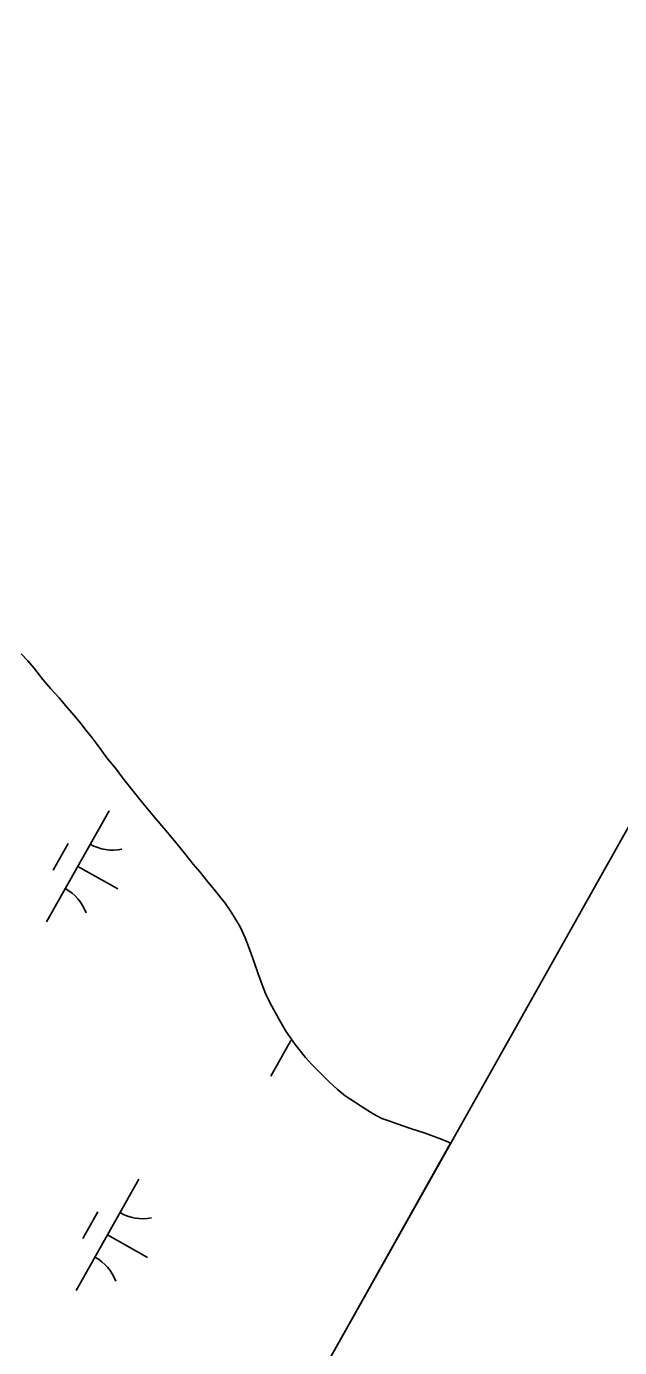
# Model space of a CAD drawing. Extents: x 3913936 to 3933962, y 195330 to 217741.
# Drawn here: x 3926167 to 3926399, y 200135 to 200653 of the extents above; entities that cross this region are included whole.
import ezdxf

# ---------------------------------------------------------------- set-up
doc = ezdxf.new("R2010")
doc.units = 0
for name, color, linetype in [('V-GRID-FRAM', 7, 'Continuous'), ('V-TOPO-SHOR', 7, 'Continuous'), ('V-WETL-SWMP', 7, 'Continuous')]:
    doc.layers.add(name, color=color, linetype=linetype)

msp = doc.modelspace()

# ---------------------------------------------------------------- linework, layer by layer
at = {"layer": 'V-GRID-FRAM'}
msp.add_lwpolyline([(3932010.33, 210314.99), (3924440.13, 196848.23), (3917917.56, 202110.57), (3924798.65, 214359.02), (3932010.33, 210314.99)], dxfattribs=at)
at = {"layer": 'V-TOPO-SHOR'}
for points in [[(3926164.52, 200407.4), (3926167.12, 200404.56), (3926169.46, 200401.85), (3926173.09, 200397.33), (3926176.21, 200393.59), (3926179.45, 200390.11), (3926182.57, 200386.36), (3926185.43, 200383.01), (3926187.89, 200380.04), (3926189.97, 200377.33)], [(3926189.97, 200377.33), (3926192.44, 200374.36), (3926195.16, 200370.74), (3926198.54, 200366.09), (3926201.53, 200362.48), (3926204.38, 200358.6), (3926207.5, 200354.73), (3926209.71, 200352.02), (3926212.3, 200348.79), (3926214.77, 200345.82), (3926217.5, 200342.47), (3926220.48, 200338.98), (3926223.99, 200334.85), (3926226.97, 200331.24), (3926229.18, 200328.53), (3926232.04, 200324.91), (3926234.76, 200321.81), (3926237.62, 200318.07), (3926239.7, 200315.62), (3926242.29, 200312.39), (3926244.5, 200309.55), (3926246.58, 200306.71), (3926248.27, 200304), (3926250.48, 200300.38), (3926252.43, 200295.99), (3926253.74, 200292.62), (3926254.78, 200289.78), (3926256.08, 200286.03), (3926257.52, 200281.9), (3926259.08, 200277.63), (3926260.39, 200274.14), (3926262.21, 200270.39), (3926264.29, 200266.65), (3926265.72, 200263.93), (3926268.32, 200259.41), (3926271.96, 200254.25), (3926276.11, 200249.08), (3926278.58, 200246.37), (3926281.82, 200243.02), (3926285.46, 200239.4), (3926288.44, 200236.69), (3926291.68, 200234.12), (3926295.31, 200231.67), (3926298.03, 200229.86), (3926302.57, 200227.03), (3926306.07, 200225.23), (3926309.18, 200224.07), (3926312.03, 200223.05), (3926317.33, 200221.25), (3926323.03, 200219.45), (3926328.6, 200217.4), (3926331.71, 200216.11), (3926333.01, 200215.5)]]:
    msp.add_lwpolyline(points, dxfattribs=at)
at = {"layer": 'V-WETL-SWMP'}
for p, q in [((3926164.52, 200407.4), (3926167.12, 200404.56)), ((3926167.12, 200404.56), (3926169.46, 200401.85)), ((3926169.46, 200401.85), (3926173.09, 200397.33)), ((3926173.09, 200397.33), (3926176.21, 200393.59)), ((3926176.21, 200393.59), (3926179.45, 200390.11)), ((3926179.45, 200390.11), (3926182.57, 200386.36)), ((3926182.57, 200386.36), (3926185.42, 200383.01)), ((3926185.42, 200383.01), (3926187.89, 200380.04)), ((3926187.89, 200380.04), (3926189.97, 200377.33)), ((3926189.97, 200377.33), (3926192.44, 200374.36)), ((3926192.44, 200374.36), (3926195.16, 200370.74)), ((3926195.16, 200370.74), (3926198.54, 200366.09)), ((3926198.54, 200366.09), (3926201.53, 200362.48)), ((3926201.53, 200362.48), (3926204.38, 200358.6)), ((3926204.38, 200358.6), (3926207.5, 200354.73)), ((3926207.5, 200354.73), (3926209.71, 200352.02)), ((3926209.71, 200352.02), (3926212.3, 200348.79)), ((3926199, 200345.81), (3926174.5, 200302.22)), ((3926212.3, 200348.79), (3926214.77, 200345.82)), ((3926214.77, 200345.82), (3926217.5, 200342.47)), ((3926217.5, 200342.47), (3926220.48, 200338.98)), ((3926220.48, 200338.98), (3926223.99, 200334.85)), ((3926223.99, 200334.85), (3926226.97, 200331.24)), ((3926182.96, 200333.03), (3926177.08, 200322.57)), ((3926226.97, 200331.24), (3926229.18, 200328.53)), ((3926186.75, 200324.01), (3926202.44, 200315.19)), ((3926229.18, 200328.53), (3926232.04, 200324.91)), ((3926232.04, 200324.91), (3926234.76, 200321.81)), ((3926234.76, 200321.81), (3926237.62, 200318.07)), ((3926237.62, 200318.07), (3926239.7, 200315.62)), ((3926239.7, 200315.62), (3926242.29, 200312.39)), ((3926242.29, 200312.39), (3926244.5, 200309.55)), ((3926244.5, 200309.55), (3926246.58, 200306.71)), ((3926246.58, 200306.71), (3926248.27, 200303.99)), ((3926248.27, 200303.99), (3926250.48, 200300.38)), ((3926250.48, 200300.38), (3926252.43, 200295.99)), ((3926252.43, 200295.99), (3926253.73, 200292.62)), ((3926253.73, 200292.62), (3926254.78, 200289.78)), ((3926254.78, 200289.78), (3926256.08, 200286.03)), ((3926256.08, 200286.03), (3926257.52, 200281.89)), ((3926257.52, 200281.89), (3926259.08, 200277.63)), ((3926259.08, 200277.63), (3926260.39, 200274.14)), ((3926260.39, 200274.14), (3926262.21, 200270.39)), ((3926262.21, 200270.39), (3926264.29, 200266.65)), ((3926264.29, 200266.65), (3926265.72, 200263.93)), ((3926265.72, 200263.93), (3926268.32, 200259.41)), ((3926268.32, 200259.41), (3926271.96, 200254.25)), ((3926270.31, 200255.73), (3926262.47, 200241.78)), ((3926271.96, 200254.25), (3926276.11, 200249.08)), ((3926276.11, 200249.08), (3926278.58, 200246.37)), ((3926278.58, 200246.37), (3926281.82, 200243.02)), ((3926281.82, 200243.02), (3926285.45, 200239.4)), ((3926285.45, 200239.4), (3926288.44, 200236.7)), ((3926288.44, 200236.7), (3926291.68, 200234.12)), ((3926291.68, 200234.12), (3926295.31, 200231.67)), ((3926295.31, 200231.67), (3926298.03, 200229.86)), ((3926298.03, 200229.86), (3926302.57, 200227.03)), ((3926302.57, 200227.03), (3926306.07, 200225.23)), ((3926306.07, 200225.23), (3926309.18, 200224.07)), ((3926309.18, 200224.07), (3926312.02, 200223.05)), ((3926312.02, 200223.05), (3926317.33, 200221.25)), ((3926317.33, 200221.25), (3926323.03, 200219.45)), ((3926333.01, 200215.5), (3926252.81, 200072.83)), ((3926323.03, 200219.45), (3926328.6, 200217.4)), ((3926328.6, 200217.4), (3926331.71, 200216.11)), ((3926331.71, 200216.11), (3926333.01, 200215.5)), ((3926210.63, 200201.34), (3926186.13, 200157.75)), ((3926194.59, 200188.56), (3926188.71, 200178.1)), ((3926198.38, 200179.55), (3926214.07, 200170.73))]:
    msp.add_line(p, q, dxfattribs=at)
for centre, start, end in [((3926200.49, 200347.98), 239.8861, 281.4297), ((3926173.42, 200299.82), 19.8861, 61.4297), ((3926212.12, 200203.51), 239.8861, 281.4297), ((3926185.05, 200155.35), 19.8861, 61.4297)]:
    msp.add_arc(centre, 17.62, start, end, dxfattribs=at)

doc.saveas('drawing.dxf')
